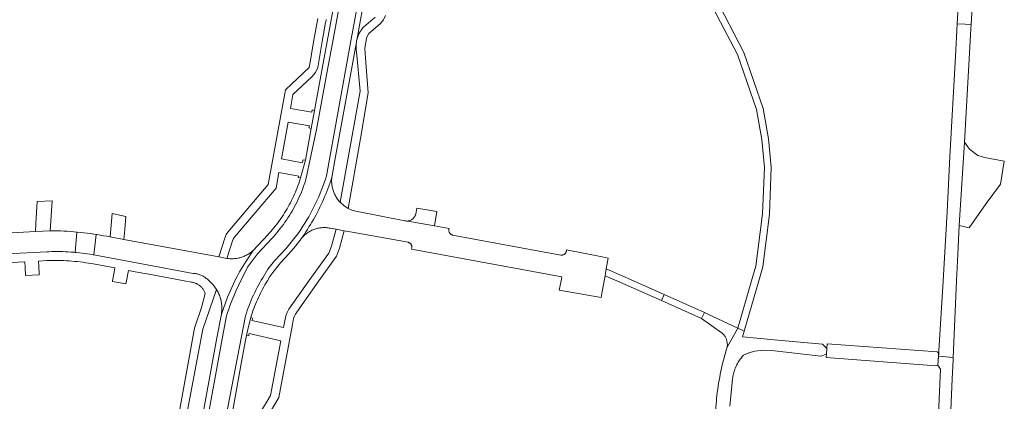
# Model space of a CAD drawing. Extents: x 146402 to 164798, y 455483 to 464134.
# Tile 436 of 575: x 158873 to 159088, y 459974 to 460057. Entities that reach past the tile are written whole.
import ezdxf

# ---------------------------------------------------------------- set-up
doc = ezdxf.new("R2010")
doc.units = 0
doc.header["$LTSCALE"] = 0.2
for name, color, linetype, lineweight in [('B-XX-VH-VERHARDING_ASFALT-GV', 252, 'CONTINUOUS', 18), ('B-XX-VH-VERHARDING_BETONSTRAATSTEEN-GV', 252, 'CONTINUOUS', 18), ('B-XX-VH-VERHARDING_TEGEL-GV', 252, 'CONTINUOUS', 18)]:
    doc.layers.add(name, color=color, linetype=linetype, lineweight=lineweight)

msp = doc.modelspace()

# ---------------------------------------------------------------- linework, layer by layer
at = {"layer": 'B-XX-VH-VERHARDING_ASFALT-GV'}
for points in [[(158942.78, 460067.67), (158939.04, 460047.51), (158937.159, 460037.22), (158936.44, 460033.29), (158935.39, 460027.57), (158935.16, 460026.34), (158934.12, 460022.46), (158934.042, 460022.211), (158933.885, 460021.729), (158933.72, 460021.249), (158933.547, 460020.771), (158933.367, 460020.296), (158933.18, 460019.824), (158932.985, 460019.356), (158932.783, 460018.89), (158932.573, 460018.428), (158932.357, 460017.968), (158932.133, 460017.513), (158931.901, 460017.061), (158931.663, 460016.613), (158931.418, 460016.168), (158931.166, 460015.727), (158930.907, 460015.291), (158930.641, 460014.858), (158930.368, 460014.43), (158930.088, 460014.006), (158929.802, 460013.587), (158929.509, 460013.172), (158929.21, 460012.762), (158928.905, 460012.357), (158928.593, 460011.956), (158928.274, 460011.561), (158927.95, 460011.17), (158927.619, 460010.785), (158927.283, 460010.405), (158926.94, 460010.03), (158923.78, 460006.62), (158922.247, 460004.318), (158920.819, 460001.95), (158920.274, 460000.979), (158919.747, 460000), (158918.129, 459996.411), (158916.82, 459992.7), (158915.8, 459987.52), (158911.98, 459966.36)], [(158943.961, 460067.455), (158941.069, 460051.869), (158940.22, 460047.294), (158937.62, 460033.074), (158935.267, 460022.106), (158935.092, 460021.556), (158934.907, 460021.008), (158934.714, 460020.464), (158934.51, 460019.924), (158934.298, 460019.387), (158934.076, 460018.854), (158933.845, 460018.324), (158933.605, 460017.799), (158933.355, 460017.278), (158933.097, 460016.762), (158932.83, 460016.25), (158932.554, 460015.742), (158932.27, 460015.24), (158931.977, 460014.742), (158931.675, 460014.25), (158931.365, 460013.763), (158931.046, 460013.281), (158930.719, 460012.805), (158930.384, 460012.334), (158930.041, 460011.87), (158929.69, 460011.411), (158929.331, 460010.959), (158928.965, 460010.513), (158928.59, 460010.073), (158928.208, 460009.64), (158927.819, 460009.213), (158924.709, 460005.881), (158922.544, 460002.969), (158921.084, 460000), (158920.819, 459999.46), (158920.48, 459998.772), (158920.153, 459998.078), (158919.838, 459997.379), (158919.534, 459996.674), (158919.243, 459995.965), (158918.963, 459995.25), (158918.696, 459994.532), (158918.441, 459993.808), (158918.198, 459993.081), (158917.967, 459992.349), (158916.981, 459987.307), (158913.161, 459966.147)], [(158913.161, 459966.147), (158916.981, 459987.307), (158917.967, 459992.349), (158918.198, 459993.081), (158918.441, 459993.808), (158918.696, 459994.532), (158918.963, 459995.25), (158919.243, 459995.965), (158919.534, 459996.674), (158919.838, 459997.379), (158920.153, 459998.078), (158920.48, 459998.772), (158920.819, 459999.46), (158921.084, 460000), (158922.544, 460002.969), (158924.709, 460005.881), (158927.819, 460009.213), (158928.208, 460009.64), (158928.59, 460010.073), (158928.965, 460010.513), (158929.331, 460010.959), (158929.69, 460011.411), (158930.041, 460011.87), (158930.384, 460012.334), (158930.719, 460012.805), (158931.046, 460013.281), (158931.365, 460013.763), (158931.675, 460014.25), (158931.977, 460014.742), (158932.27, 460015.24), (158932.554, 460015.742), (158932.83, 460016.25), (158933.097, 460016.762), (158933.355, 460017.278), (158933.605, 460017.799), (158933.845, 460018.324), (158934.076, 460018.854), (158934.298, 460019.387), (158934.51, 460019.924), (158934.714, 460020.464), (158934.907, 460021.008), (158935.092, 460021.556), (158935.267, 460022.106), (158937.62, 460033.074), (158940.22, 460047.294), (158941.069, 460051.869), (158943.961, 460067.455)], [(158947.87, 460067.396), (158945.2, 460052.786), (158944.91, 460051.183), (158939.794, 460022.939), (158939.541, 460022.165), (158939.275, 460021.396), (158938.995, 460020.631), (158938.703, 460019.872), (158938.396, 460019.117), (158938.077, 460018.369), (158937.745, 460017.625), (158937.4, 460016.888), (158937.042, 460016.157), (158936.671, 460015.432), (158936.288, 460014.714), (158935.893, 460014.002), (158935.485, 460013.298), (158935.064, 460012.601), (158934.632, 460011.911), (158934.188, 460011.229), (158933.732, 460010.554), (158933.264, 460009.888), (158930.868, 460007.001), (158928.442, 460004.388), (158926.986, 460002.522), (158925.859, 460000.632), (158925.542, 460000.112), (158925.477, 460000), (158925.235, 459999.587), (158924.936, 459999.057), (158924.647, 459998.521), (158924.367, 459997.98), (158924.097, 459997.435), (158923.836, 459996.885), (158923.585, 459996.331), (158923.343, 459995.772), (158923.112, 459995.209), (158922.89, 459994.642), (158922.678, 459994.072), (158922.476, 459993.497), (158922.284, 459992.92), (158922.102, 459992.339), (158917.783, 459970.127)], [(158917.783, 459970.127), (158922.102, 459992.339), (158922.284, 459992.92), (158922.476, 459993.497), (158922.678, 459994.072), (158922.89, 459994.642), (158923.112, 459995.209), (158923.343, 459995.772), (158923.585, 459996.331), (158923.836, 459996.885), (158924.097, 459997.435), (158924.367, 459997.98), (158924.647, 459998.521), (158924.936, 459999.057), (158925.235, 459999.587), (158925.477, 460000), (158925.542, 460000.112), (158925.859, 460000.632), (158926.986, 460002.522), (158928.442, 460004.388), (158930.868, 460007.001), (158933.264, 460009.888), (158933.732, 460010.554), (158934.188, 460011.229), (158934.632, 460011.911), (158935.064, 460012.601), (158935.485, 460013.298), (158935.893, 460014.002), (158936.288, 460014.714), (158936.671, 460015.432), (158937.042, 460016.157), (158937.4, 460016.888), (158937.745, 460017.625), (158938.077, 460018.369), (158938.396, 460019.117), (158938.703, 460019.872), (158938.995, 460020.631), (158939.275, 460021.396), (158939.541, 460022.165), (158939.794, 460022.939), (158944.91, 460051.183), (158945.2, 460052.786), (158947.87, 460067.396)], [(158919.075, 459970.514), (158919.69, 459973.83), (158920.96, 459980.72), (158921.91, 459985.88), (158922.32, 459988.1), (158922.739, 459990.056), (158923.25, 459991.99), (158923.4, 459992.471), (158923.562, 459992.964), (158923.732, 459993.456), (158923.909, 459993.944), (158924.094, 459994.43), (158924.286, 459994.913), (158924.486, 459995.392), (158924.693, 459995.869), (158924.907, 459996.342), (158925.128, 459996.812), (158925.357, 459997.279), (158925.593, 459997.742), (158925.836, 459998.201), (158926.086, 459998.656), (158926.343, 459999.108), (158926.607, 459999.556), (158926.879, 460000), (158927.438, 460000.944), (158928.087, 460001.831), (158929.758, 460003.922), (158931.55, 460005.91), (158933, 460007.6), (158934.24, 460009.19), (158934.597, 460009.696), (158934.947, 460010.206), (158935.291, 460010.721), (158935.628, 460011.241), (158935.958, 460011.764), (158936.282, 460012.292), (158936.598, 460012.824), (158936.908, 460013.361), (158937.211, 460013.901), (158937.506, 460014.445), (158937.795, 460014.992), (158938.077, 460015.544), (158938.351, 460016.099), (158938.618, 460016.657), (158938.878, 460017.219), (158939.131, 460017.784), (158939.377, 460018.353), (158939.615, 460018.924), (158939.845, 460019.499), (158940.069, 460020.076), (158940.284, 460020.657), (158940.492, 460021.24), (158940.693, 460021.825), (158940.886, 460022.414), (158940.938, 460022.576), (158940.99, 460022.95), (158941.65, 460026.71), (158945.35, 460046.98), (158946.086, 460050.973), (158946.299, 460052.132), (158946.352, 460052.416), (158946.38, 460052.57), (158949.05, 460067.18)], [(159078.109, 460067.222), (159077.514, 460056.127), (159079.23, 460056.038), (159080.54, 460055.97), (159080.81, 460060.86)], [(158862.66, 460005.53), (158878.75, 460006.35), (158879.173, 460006.367), (158879.777, 460006.386), (158880.382, 460006.396), (158880.987, 460006.398), (158881.592, 460006.392), (158882.197, 460006.378), (158882.801, 460006.356), (158883.405, 460006.327), (158884.009, 460006.289), (158884.612, 460006.243), (158884.893, 460006.218), (158885.293, 460010.652), (158884.608, 460010.711), (158883.881, 460010.766), (158883.153, 460010.813), (158882.426, 460010.853), (158881.698, 460010.884), (158880.969, 460010.907), (158880.24, 460010.922), (158879.512, 460010.93), (158879.431, 460010.93), (158876.21, 460010.76), (158864.3, 460010.11)], [(159027.816, 459972.648), (159028.365, 459977.783), (159028.365, 459977.795), (159028.381, 459978.068), (159028.404, 459978.341), (159028.435, 459978.613), (159028.474, 459978.885), (159028.521, 459979.155), (159028.576, 459979.423), (159028.639, 459979.69), (159028.709, 459979.954), (159028.787, 459980.217), (159028.873, 459980.477), (159028.966, 459980.735), (159029.067, 459980.989), (159029.175, 459981.241), (159029.291, 459981.49), (159029.414, 459981.734), (159029.543, 459981.976), (159029.68, 459982.213), (159029.824, 459982.446), (159029.974, 459982.675), (159030.131, 459982.9), (159030.295, 459983.12), (159030.465, 459983.334), (159030.641, 459983.544), (159030.823, 459983.749), (159032.03, 459984.288), (159033.3, 459984.657), (159035.103, 459984.875), (159036.916, 459984.753), (159045.803, 459983.791), (159047.75, 459983.58), (159048.93, 459983.97), (159049.03, 459985.26), (159048.1, 459986.16), (159037.55, 459987.11), (159033.747, 459987.484), (159030.64, 459987.79), (159030.984, 459988.989), (159029.61, 459989.64), (159027.255, 459985.482), (159027.058, 459984.839), (159026.868, 459984.195), (159026.686, 459983.547), (159026.512, 459982.898), (159026.346, 459982.247), (159026.187, 459981.594), (159026.036, 459980.939), (159025.893, 459980.282), (159025.758, 459979.624), (159025.631, 459978.964), (159025.511, 459978.302), (159025.4, 459977.64), (159025.296, 459976.976), (159025.2, 459976.31), (159025.112, 459975.644), (159025.032, 459974.977), (159024.96, 459974.308), (159024.91, 459973.79), (159023.3, 459957.12)], [(159053.215, 459621.714), (159059.49, 459698.467), (159062.711, 459746.046), (159070.729, 459848.185), (159071.294, 459856.234), (159071.675, 459864.294), (159072.745, 459893.136), (159072.788, 459896.026), (159073.792, 459925.536), (159075.506, 459958.107), (159076.41, 459978.585), (159076.62, 459982.74), (159076.644, 459983.275), (159073.4, 459983.57), (159073.248, 459981.613), (159073.874, 459980.739), (159071.419, 459926.626), (159069.981, 459889.525), (159067.076, 459834.297), (159062.146, 459773.607), (159058.773, 459724.608), (159055.228, 459676.458), (159050.349, 459617.864)]]:
    msp.add_lwpolyline(points, dxfattribs=at)
for points in [[(159079.23, 460056.038), (159077.514, 460056.127), (159077.131, 460048.979), (159075.892, 460027.148), (159075.341, 460015.076), (159074.434, 460000), (159073.4, 459983.57), (159076.644, 459983.275), (159077.375, 460000), (159077.63, 460005.85), (159077.93, 460012.068), (159079.086, 460030.311), (159080.41, 460053.63), (159080.491, 460055.092), (159080.54, 460055.97)], [(158889.672, 460010.102), (158889.505, 460010.128), (158888.952, 460005.674), (158910.65, 460001.63), (158910.76, 460001.623), (158910.961, 460001.605), (158911.161, 460001.578), (158911.359, 460001.544), (158911.556, 460001.502), (158911.752, 460001.452), (158911.945, 460001.394), (158912.135, 460001.328), (158912.323, 460001.256), (158912.508, 460001.175), (158912.69, 460001.088), (158912.868, 460000.993), (158913.042, 460000.891), (158913.212, 460000.783), (158913.377, 460000.668), (158913.538, 460000.546), (158913.694, 460000.418), (158913.844, 460000.284), (158913.99, 460000.144), (158914.128, 460000), (158915.032, 459999.123), (158915.779, 459998.111), (158915.858, 459997.981), (158915.981, 459997.764), (158916.097, 459997.544), (158916.206, 459997.32), (158916.308, 459997.093), (158916.402, 459996.862), (158916.489, 459996.629), (158916.569, 459996.393), (158916.641, 459996.154), (158916.705, 459995.913), (158916.761, 459995.671), (158916.81, 459995.426), (158916.851, 459995.181), (158916.883, 459994.934), (158916.908, 459994.686), (158916.925, 459994.437), (158916.934, 459994.188), (158916.935, 459993.939), (158916.928, 459993.69), (158916.913, 459993.441), (158916.89, 459993.193), (158916.859, 459992.946), (158916.82, 459992.7), (158918.129, 459996.411), (158919.747, 460000), (158920.274, 460000.979), (158920.819, 460001.95), (158922.247, 460004.318), (158923.78, 460006.62), (158923.755, 460006.598), (158923.575, 460006.443), (158923.39, 460006.295), (158923.201, 460006.153), (158923.006, 460006.017), (158922.807, 460005.888), (158922.604, 460005.766), (158922.396, 460005.651), (158922.185, 460005.543), (158921.971, 460005.441), (158921.753, 460005.348), (158921.532, 460005.261), (158921.308, 460005.182), (158921.082, 460005.111), (158920.853, 460005.048), (158920.623, 460004.992), (158920.391, 460004.944), (158920.157, 460004.903), (158919.922, 460004.871), (158919.686, 460004.847), (158919.449, 460004.83), (158919.212, 460004.822), (158918.975, 460004.822), (158918.738, 460004.829), (158918.501, 460004.845), (158918.265, 460004.869), (158918.03, 460004.9), (158916.26, 460005.223), (158905.948, 460007.107), (158903.11, 460007.625), (158895.53, 460009.01), (158892.54, 460009.58), (158891.825, 460009.722), (158891.109, 460009.857), (158890.391, 460009.983)], [(159022.31, 459993.09), (159013.52, 459997.05), (159012.91, 459995.69), (159021.67, 459991.74)], [(159023.022, 459992.753), (159022.31, 459993.09), (159021.67, 459991.74), (159026.15, 459988.59), (159026.163, 459988.579), (159026.284, 459988.468), (159026.398, 459988.352), (159026.508, 459988.23), (159026.611, 459988.103), (159026.707, 459987.971), (159026.797, 459987.835), (159026.88, 459987.694), (159026.957, 459987.55), (159027.026, 459987.402), (159027.088, 459987.251), (159027.142, 459987.096), (159027.189, 459986.94), (159027.228, 459986.781), (159027.259, 459986.621), (159027.282, 459986.459), (159027.298, 459986.296), (159027.305, 459986.133), (159027.305, 459985.969), (159027.296, 459985.806), (159027.28, 459985.644), (159027.255, 459985.482), (159029.61, 459989.64)], [(159073.091, 459984.533), (159049.138, 459986.249), (159049.03, 459985.26), (159048.93, 459983.97), (159048.866, 459983.252), (159072.799, 459981.451), (159073.248, 459981.613), (159073.45, 459984.213)]]:
    msp.add_lwpolyline(points, close=True, dxfattribs=at)
at = {"layer": 'B-XX-VH-VERHARDING_BETONSTRAATSTEEN-GV'}
for points in [[(159080.151, 460028.764), (159079.086, 460030.311), (159077.93, 460012.068), (159080.127, 460011.561), (159083.835, 460016.913), (159086.969, 460021.143), (159087.782, 460026.106), (159083.446, 460026.929), (159082.019, 460027.385)], [(158940.916, 460022.343), (158940.938, 460022.576), (158940.886, 460022.414), (158940.693, 460021.825), (158940.492, 460021.24), (158940.284, 460020.657), (158940.069, 460020.076), (158939.845, 460019.499), (158939.615, 460018.924), (158939.377, 460018.353), (158939.131, 460017.784), (158938.878, 460017.219), (158938.618, 460016.657), (158938.351, 460016.099), (158938.077, 460015.544), (158937.795, 460014.992), (158937.506, 460014.445), (158937.211, 460013.901), (158936.908, 460013.361), (158936.598, 460012.824), (158936.282, 460012.292), (158935.958, 460011.764), (158935.628, 460011.241), (158935.291, 460010.721), (158934.947, 460010.206), (158934.597, 460009.696), (158934.24, 460009.19), (158934.282, 460009.242), (158934.429, 460009.416), (158934.582, 460009.585), (158934.74, 460009.748), (158934.905, 460009.905), (158935.074, 460010.056), (158935.249, 460010.202), (158935.429, 460010.341), (158935.614, 460010.474), (158935.803, 460010.6), (158935.996, 460010.719), (158936.194, 460010.832), (158936.395, 460010.937), (158936.6, 460011.036), (158936.809, 460011.127), (158937.02, 460011.21), (158937.234, 460011.287), (158937.451, 460011.355), (158937.67, 460011.416), (158937.891, 460011.47), (158938.114, 460011.515), (158938.339, 460011.552), (158938.564, 460011.582), (158938.79, 460011.604), (158939.017, 460011.617), (158939.245, 460011.623), (158939.472, 460011.621), (158939.699, 460011.611), (158939.926, 460011.592), (158940.152, 460011.566), (158940.376, 460011.532), (158940.6, 460011.49), (158941.9, 460011.252), (158943.67, 460010.93), (158945.37, 460010.622), (158957.58, 460008.41), (158957.587, 460008.409), (158957.675, 460008.389), (158957.761, 460008.361), (158957.844, 460008.325), (158957.924, 460008.282), (158958, 460008.233), (158958.071, 460008.177), (158958.137, 460008.115), (158958.197, 460008.047), (158958.251, 460007.974), (158958.299, 460007.897), (158958.339, 460007.816), (158958.372, 460007.731), (158958.397, 460007.644), (158958.415, 460007.556), (158958.425, 460007.466), (158958.427, 460007.375), (158958.421, 460007.285), (158958.407, 460007.195), (158958.385, 460007.107), (158958.355, 460007.022), (158958.318, 460006.939), (158991.191, 460000.887), (158990.99, 460000), (158990.599, 459997.927), (158999.769, 459996.34), (159000, 459997.662), (159000.27, 459999.215), (159000.406, 460000), (159000.603, 460001.128), (159000.86, 460002.61), (159001.27, 460004.97), (159000, 460005.221), (158992.18, 460006.76), (158992.184, 460006.668), (158992.18, 460006.576), (158992.168, 460006.486), (158992.148, 460006.396), (158992.12, 460006.309), (158992.085, 460006.225), (158992.042, 460006.144), (158991.993, 460006.067), (158991.937, 460005.994), (158991.875, 460005.927), (158991.807, 460005.866), (158991.734, 460005.81), (158991.657, 460005.761), (158991.576, 460005.719), (158991.491, 460005.685), (158991.404, 460005.658), (158991.314, 460005.638), (158991.223, 460005.627), (158991.132, 460005.623), (158991.041, 460005.628), (158990.95, 460005.64), (158967.32, 460009.99), (158967.234, 460010.015), (158967.146, 460010.048), (158967.061, 460010.089), (158966.98, 460010.137), (158966.904, 460010.191), (158966.832, 460010.252), (158966.766, 460010.319), (158966.705, 460010.391), (158966.651, 460010.468), (158966.604, 460010.549), (158966.564, 460010.634), (158966.531, 460010.722), (158966.506, 460010.813), (158966.488, 460010.905), (158966.479, 460010.999), (158966.477, 460011.093), (158966.484, 460011.187), (158966.498, 460011.28), (158966.52, 460011.371), (158966.55, 460011.46), (158963.346, 460012.041), (158957.097, 460013.073), (158956.973, 460013.093), (158956.85, 460013.12), (158946.17, 460015.18), (158945.317, 460015.455), (158944.499, 460015.819), (158943.569, 460016.415), (158942.751, 460017.158), (158942.714, 460017.198), (158942.558, 460017.372), (158942.408, 460017.551), (158942.265, 460017.736), (158942.128, 460017.925), (158941.997, 460018.119), (158941.873, 460018.317), (158941.756, 460018.519), (158941.646, 460018.725), (158941.544, 460018.935), (158941.448, 460019.148), (158941.36, 460019.364), (158941.279, 460019.583), (158941.206, 460019.805), (158941.14, 460020.029), (158941.082, 460020.256), (158941.032, 460020.484), (158940.99, 460020.714), (158940.955, 460020.945), (158940.929, 460021.177), (158940.911, 460021.41), (158940.9, 460021.643), (158940.898, 460021.877), (158940.903, 460022.11)], [(158879.431, 460010.93), (158879.894, 460017.492), (158876.616, 460017.328), (158876.319, 460012.523), (158876.21, 460010.76)], [(158963.855, 460015.106), (158959.53, 460015.87), (158959.27, 460014.58), (158959.269, 460014.577), (158959.236, 460014.457), (158959.196, 460014.338), (158959.148, 460014.221), (158959.092, 460014.108), (158959.03, 460013.999), (158958.96, 460013.894), (158958.885, 460013.794), (158958.803, 460013.698), (158958.715, 460013.609), (158958.621, 460013.524), (158958.523, 460013.446), (158958.419, 460013.375), (158958.311, 460013.31), (158958.2, 460013.252), (158958.085, 460013.201), (158957.966, 460013.158), (158957.846, 460013.122), (158957.723, 460013.094), (158957.599, 460013.074), (158957.474, 460013.062), (158957.348, 460013.057), (158957.222, 460013.061), (158957.097, 460013.073), (158963.346, 460012.041)], [(158895.98, 460014.054), (158893.011, 460014.688), (158892.54, 460009.58), (158895.53, 460009.01), (158895.728, 460011.228)], [(158885.334, 460010.648), (158885.293, 460010.652), (158884.893, 460006.218), (158885.215, 460006.189), (158885.816, 460006.128), (158886.417, 460006.058), (158887.017, 460005.98), (158887.616, 460005.895), (158888.214, 460005.801), (158888.81, 460005.7), (158888.952, 460005.674), (158889.505, 460010.128), (158888.951, 460010.213), (158888.23, 460010.316), (158887.507, 460010.411), (158886.784, 460010.498), (158886.059, 460010.577)]]:
    msp.add_lwpolyline(points, close=True, dxfattribs=at)
at = {"layer": 'B-XX-VH-VERHARDING_TEGEL-GV'}
for points in [[(159024.296, 460059.411), (159029.52, 460049.4), (159033.65, 460037.4), (159034.82, 460030.85), (159035.409, 460024.762), (159034.98, 460014.65), (159033.53, 460003.23), (159032.599, 460000), (159029.61, 459989.64), (159030.984, 459988.989), (159034.147, 460000), (159035.02, 460003.04), (159036.48, 460014.58), (159036.909, 460024.815), (159036.32, 460030.99), (159035.13, 460037.66), (159030.94, 460049.88), (159024.547, 460062.145)], [(158937.89, 460057.26), (158937.052, 460052.586), (158936.516, 460049.598), (158936.491, 460049.458), (158935.97, 460046.55), (158930.85, 460041.7), (158927.07, 460021.062), (158918.25, 460010.62), (158917.903, 460010.111), (158917.63, 460009.56), (158916.26, 460005.223), (158918.03, 460004.9), (158919.254, 460008.768), (158919.406, 460009.134), (158919.63, 460009.46), (158928.778, 460020.237), (158929.38, 460023.69), (158933.709, 460022.879), (158933.63, 460022.59), (158934.12, 460022.46), (158935.16, 460026.34), (158934.67, 460026.44), (158934.485, 460025.758), (158929.93, 460026.62), (158931.44, 460034.65), (158936.039, 460033.869), (158935.95, 460033.38), (158936.44, 460033.29), (158937.159, 460037.22), (158936.67, 460037.31), (158936.579, 460036.821), (158931.93, 460037.61), (158932.45, 460040.69), (158936.6, 460044.55), (158937.38, 460045.46), (158937.86, 460046.56), (158938.865, 460052.263), (158939.59, 460056.38), (158939.627, 460056.545), (158939.656, 460056.712), (158939.677, 460056.881), (158939.69, 460057.049)], [(158950.38, 460057.55), (158947.88, 460055.39), (158947.731, 460055.223), (158947.589, 460055.051), (158947.452, 460054.873), (158947.322, 460054.691), (158947.199, 460054.505), (158947.082, 460054.314), (158946.972, 460054.119), (158946.87, 460053.92), (158946.774, 460053.718), (158946.686, 460053.512), (158946.605, 460053.304), (158946.532, 460053.093), (158946.466, 460052.879), (158946.408, 460052.663), (158946.352, 460052.416), (158946.299, 460052.132), (158946.233, 460051.542), (158946.224, 460050.948), (158946.258, 460050.462), (158946.33, 460049.98), (158947.14, 460041.38), (158942.751, 460017.158), (158943.569, 460016.415), (158944.499, 460015.819), (158947.17, 460031.101), (158948.91, 460041.06), (158948.37, 460047.69), (158948.12, 460050.76), (158948.51, 460052.97), (158948.703, 460053.529), (158949.06, 460054), (158951.021, 460055.717), (158951.56, 460056.19), (158952.22, 460056.983), (158952.65, 460057.92)], [(158923.02, 459963.86), (158929.35, 459974.51), (158932.37, 459990.44), (158932.61, 459991.77), (158932.775, 459992.277), (158933.02, 459992.75), (158933.966, 459994.094), (158938.125, 460000), (158941.94, 460005.42), (158942.59, 460007.1), (158943.67, 460010.93), (158941.9, 460011.252), (158940.86, 460007.58), (158940.26, 460006.07), (158935.955, 460000), (158931.55, 459993.79), (158931.169, 459993.085), (158930.9, 459992.33), (158930.39, 459989.83), (158923.505, 459991.331), (158923.71, 459991.79), (158923.25, 459991.99), (158922.739, 459990.056), (158922.32, 459988.1), (158922.8, 459988.002), (158922.857, 459988.241), (158922.912, 459988.48), (158929.82, 459986.88), (158927.53, 459974.99), (158926.79, 459973.72), (158925.24, 459971.11)], [(158908.63, 459967.44), (158912.78, 459989.44), (158915.779, 459998.111), (158915.032, 459999.123), (158914.128, 460000), (158913.99, 460000.144), (158913.844, 460000.284), (158913.694, 460000.418), (158913.538, 460000.546), (158913.377, 460000.668), (158913.212, 460000.783), (158913.042, 460000.891), (158912.868, 460000.993), (158912.69, 460001.088), (158912.508, 460001.175), (158912.323, 460001.256), (158912.135, 460001.328), (158911.945, 460001.394), (158911.752, 460001.452), (158911.556, 460001.502), (158911.359, 460001.544), (158911.161, 460001.578), (158910.961, 460001.605), (158910.76, 460001.623), (158910.65, 460001.63), (158888.952, 460005.674), (158888.81, 460005.7), (158888.214, 460005.801), (158887.616, 460005.895), (158887.017, 460005.98), (158886.417, 460006.058), (158885.816, 460006.128), (158885.215, 460006.189), (158884.893, 460006.218), (158884.612, 460006.243), (158884.009, 460006.289), (158883.405, 460006.327), (158882.801, 460006.356), (158882.197, 460006.378), (158881.592, 460006.392), (158880.987, 460006.398), (158880.382, 460006.396), (158879.777, 460006.386), (158879.173, 460006.367), (158878.75, 460006.35), (158862.66, 460005.53)], [(158863.664, 460003.627), (158873.89, 460004.16), (158873.954, 460002.966), (158874.05, 460001.16), (158877.04, 460001.32), (158876.943, 460003.26), (158876.89, 460004.32), (158878.736, 460004.416), (158879.324, 460004.435), (158879.934, 460004.447), (158880.545, 460004.451), (158881.156, 460004.447), (158881.767, 460004.435), (158882.377, 460004.415), (158882.988, 460004.387), (158883.597, 460004.351), (158884.207, 460004.307), (158884.815, 460004.255), (158885.423, 460004.195), (158886.03, 460004.127), (158886.636, 460004.051), (158887.241, 460003.967), (158887.845, 460003.876), (158888.448, 460003.776), (158893.59, 460002.82), (158893.412, 460001.865), (158893.064, 460000), (158893.04, 459999.87), (158895.99, 459999.32), (158896.117, 460000), (158896.54, 460002.27), (158898.02, 460002), (158900.97, 460001.45), (158905.31, 460000.64), (158908.728, 460000), (158910.22, 459999.72), (158910.274, 459999.714), (158910.443, 459999.69), (158910.611, 459999.658), (158910.777, 459999.618), (158910.94, 459999.571), (158911.102, 459999.515), (158911.26, 459999.453), (158911.416, 459999.383), (158911.568, 459999.305), (158911.716, 459999.221), (158911.861, 459999.13), (158912, 459999.032), (158912.135, 459998.928), (158912.265, 459998.817), (158912.39, 459998.701), (158912.509, 459998.579), (158912.622, 459998.451), (158912.729, 459998.318), (158912.83, 459998.181), (158912.924, 459998.038), (158913.012, 459997.892), (158913.092, 459997.742), (158913.165, 459997.587), (158913.231, 459997.43), (158913.29, 459997.27), (158912.51, 459994.16), (158910.94, 459989.639), (158906.85, 459967.18)]]:
    msp.add_lwpolyline(points, dxfattribs=at)
msp.add_lwpolyline([(159006.804, 460000), (159000.86, 460002.61), (159000.603, 460001.128), (159003.159, 460000), (159012.91, 459995.69), (159013.52, 459997.05)], close=True, dxfattribs=at)

doc.saveas('drawing.dxf')
